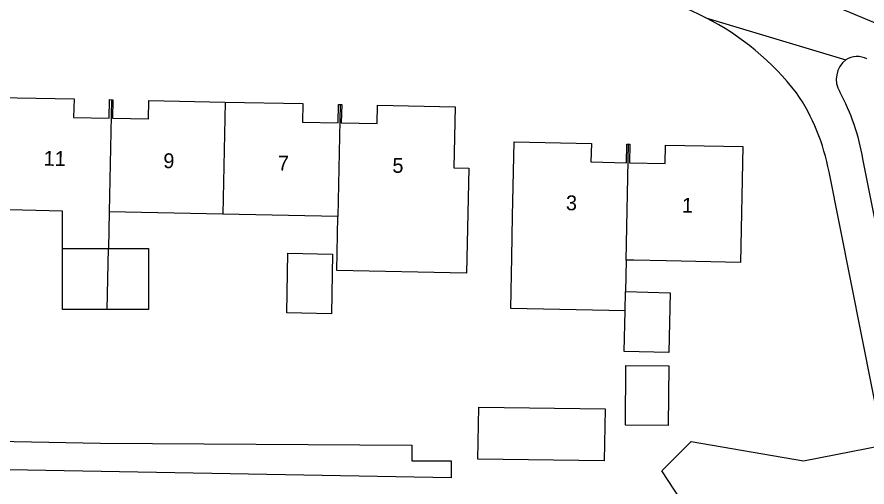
# Model space of a CAD drawing. Extents: x 163686 to 164493, y 382719 to 383870.
# Drawn here: x 164189 to 164246.2, y 383399.1 to 383430.7 of the extents above; entities that cross this region are included whole.
import ezdxf

# ---------------------------------------------------------------- set-up
doc = ezdxf.new("R2010")
doc.units = 0
for name, color, linetype in [('IMGEO_Pand', 7, 'Continuous'), ('IMGEO_Pand_nummerreeks', 7, 'Continuous'), ('IMGEO_Rijbaan_lokaal_open', 7, 'Continuous'), ('IMGEO_Voetpad_open', 7, 'Continuous')]:
    doc.layers.add(name, color=color, linetype=linetype)

msp = doc.modelspace()

# ---------------------------------------------------------------- linework, layer by layer
at = {"layer": 'IMGEO_Pand'}
for points in [[(164187.693, 383425.344), (164192.828, 383425.237), (164192.803, 383423.992), (164195.197, 383423.943), (164195.222, 383425.189), (164195.342, 383425.187)], [(164195.342, 383425.187), (164195.187, 383417.632)], [(164195.342, 383425.187), (164195.442, 383425.185), (164195.417, 383423.94), (164197.83, 383423.89), (164197.856, 383425.136), (164202.99, 383425.03)], [(164202.99, 383425.03), (164202.835, 383417.476)], [(164202.99, 383425.03), (164208.226, 383424.921), (164208.2, 383423.675), (164210.594, 383423.627), (164210.621, 383424.873), (164210.73, 383424.87)], [(164210.73, 383424.87), (164210.84, 383424.868), (164210.814, 383423.623), (164213.228, 383423.574), (164213.254, 383424.82), (164218.469, 383424.712), (164218.384, 383420.593), (164219.394, 383420.572), (164219.249, 383413.514), (164210.504, 383413.694), (164210.578, 383417.317)], [(164210.73, 383424.87), (164210.578, 383417.317)], [(164229.911, 383410.99), (164222.217, 383411.147), (164222.287, 383414.597), (164222.343, 383417.347), (164222.446, 383422.345), (164227.643, 383422.24), (164227.617, 383420.997), (164230.002, 383420.947), (164230.027, 383422.189), (164230.14, 383422.186)], [(164230.14, 383422.186), (164230.244, 383422.184), (164230.219, 383420.942), (164232.613, 383420.893), (164232.638, 383422.134), (164237.835, 383422.029), (164237.675, 383414.24), (164232.677, 383414.343), (164230.51, 383414.387), (164229.981, 383414.401)], [(164229.981, 383414.401), (164230.14, 383422.186)], [(164192.051, 383415.175), (164192.051, 383417.696), (164187.538, 383417.789)], [(164195.187, 383417.632), (164195.137, 383415.175)], [(164202.835, 383417.476), (164195.187, 383417.632)], [(164210.578, 383417.317), (164202.835, 383417.476)], [(164195.053, 383411.077), (164192.051, 383411.077), (164192.051, 383415.175)], [(164192.051, 383415.175), (164195.137, 383415.175)], [(164195.137, 383415.175), (164197.847, 383415.175), (164197.847, 383411.077), (164195.053, 383411.077)], [(164195.053, 383411.077), (164195.137, 383415.175)], [(164207.225, 383414.851), (164210.225, 383414.79), (164210.144, 383410.79), (164207.144, 383410.852), (164207.225, 383414.851)], [(164229.981, 383414.401), (164229.938, 383412.271)], [(164229.938, 383412.271), (164232.936, 383412.195), (164232.854, 383408.175), (164229.855, 383408.251), (164229.911, 383410.99)], [(164229.911, 383410.99), (164229.938, 383412.271)], [(164229.968, 383407.313), (164232.853, 383407.291), (164232.822, 383403.274), (164229.937, 383403.296), (164229.968, 383407.313)], [(164220.064, 383404.498), (164228.575, 383404.379), (164228.505, 383400.88), (164220.006, 383400.998), (164220.064, 383404.498)]]:
    msp.add_lwpolyline(points, dxfattribs=at)
at = {"layer": 'IMGEO_Rijbaan_lokaal_open'}
msp.add_lwpolyline([(164258.002, 383425.657), (164243.164, 383431.842), (164240.214, 383432.955), (164236.578, 383434.087), (164230.44, 383435.128), (164206.797, 383435.477)], dxfattribs=at)
at = {"layer": 'IMGEO_Voetpad_open'}
for points in [[(164235.337, 383430.704), (164244.765, 383427.872)], [(164249.656, 383402.428), (164245.916, 383421.2)], [(164247.301, 383401.951), (164243.637, 383420.326)], [(164169.036, 383402.576), (164194.608, 383402.068), (164215.569, 383401.938), (164215.569, 383400.883), (164218.209, 383400.883), (164218.209, 383399.747), (164180.995, 383400.427), (164162.073, 383400.427), (164150.701, 383400.427), (164112.46, 383407.175), (164108.867, 383407.809)], [(164247.935, 383398.76), (164240.795, 383397.342), (164234.04, 383397.673), (164232.378, 383400.22), (164234.353, 383402.193), (164241.927, 383400.88), (164247.301, 383401.951)]]:
    msp.add_lwpolyline(points, dxfattribs=at)
for centre, radius, start, end in [((164226.958, 383414.336), 18.388, 62.8897, 87.823), ((164226.969, 383414.36), 18.362, 37.9152, 62.8876), ((164245.81, 383426.555), 1.681, 128.451, 210.3065), ((164245.525, 383426.634), 1.453, 62.6027, 121.5653), ((164229.787, 383417.748), 14.088, 10.5426, 34.0821), ((164231.618, 383418.783), 14.501, 9.595, 28.5213)]:
    msp.add_arc(centre, radius, start, end, dxfattribs=at)

# ---------------------------------------------------------------- texts
at = {"layer": 'IMGEO_Pand_nummerreeks'}
for s, rotation, p in [('11', 358.8371, (164190.774, 383420.748)), ('9', 358.8371, (164198.829, 383420.585)), ('7', 358.8371, (164206.538, 383420.428)), ('5', 358.8371, (164214.247, 383420.272)), ('3', 358.8114, (164225.925, 383417.753)), ('1', 358.8114, (164233.733, 383417.591))]:
    msp.add_text(s, height=1, rotation=rotation, dxfattribs=at).set_placement(p)

doc.saveas('drawing.dxf')
